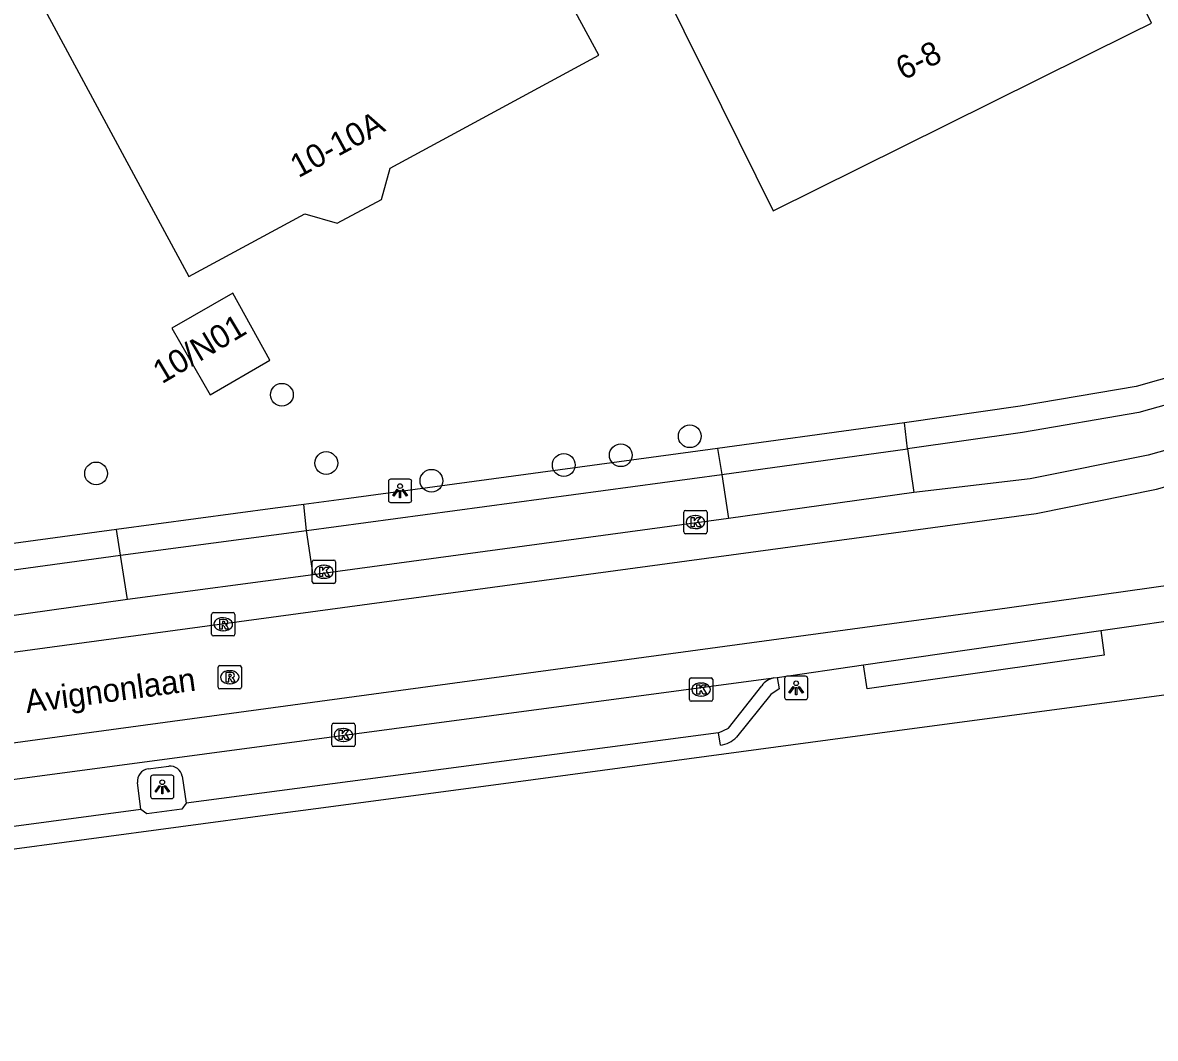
# Model space of a CAD drawing. Extents: x 158461 to 159795, y 387220 to 388672.
# Drawn here: x 158951.86 to 159000.45, y 387443.73 to 387487.32 of the extents above; entities that cross this region are included whole.
import ezdxf

# ---------------------------------------------------------------- set-up
doc = ezdxf.new("R2010")
doc.units = 0
for name, color, linetype in [('IMGEO_Boom', 7, 'Continuous'), ('IMGEO_Kolk', 7, 'Continuous'), ('IMGEO_Lichtpunt', 7, 'Continuous'), ('IMGEO_Openbare_ruimte_label', 7, 'Continuous'), ('IMGEO_Pand', 7, 'Continuous'), ('IMGEO_Pand_nummerreeks', 7, 'Continuous'), ('IMGEO_Rijbaan_lokaal_gesloten', 7, 'Continuous'), ('IMGEO_Rioolput', 7, 'Continuous'), ('IMGEO_Voetpad_open', 7, 'Continuous')]:
    doc.layers.add(name, color=color, linetype=linetype)

msp = doc.modelspace()

# ---------------------------------------------------------------- linework, layer by layer
at = {"layer": 'IMGEO_Boom'}
for centre in [(158962.978, 387471.352), (158980.475, 387469.57), (158977.518, 387468.756), (158964.883, 387468.42), (158975.07, 387468.337), (158955.008, 387467.974), (158969.396, 387467.66)]:
    msp.add_circle(centre, 0.489, dxfattribs=at)
at = {"layer": 'IMGEO_Kolk'}
for p, q in [((158980.218, 387465.462), (158980.218, 387466.314)), ((158980.293, 387466.388), (158981.145, 387466.388)), ((158981.219, 387466.314), (158981.219, 387465.462)), ((158980.706, 387466.168), (158980.731, 387466.168)), ((158981.145, 387465.388), (158980.293, 387465.388)), ((158980.729, 387465.608), (158980.704, 387465.608)), ((158964.356, 387464.254), (158965.208, 387464.254)), ((158964.281, 387463.328), (158964.281, 387464.18)), ((158964.769, 387464.034), (158964.794, 387464.034)), ((158965.282, 387464.18), (158965.282, 387463.328)), ((158964.792, 387463.474), (158964.767, 387463.474)), ((158965.208, 387463.254), (158964.356, 387463.254)), ((158980.462, 387458.273), (158980.462, 387459.125)), ((158980.537, 387459.199), (158981.389, 387459.199)), ((158980.95, 387458.979), (158980.975, 387458.979)), ((158981.463, 387459.125), (158981.463, 387458.273)), ((158980.973, 387458.419), (158980.948, 387458.419)), ((158981.389, 387458.199), (158980.537, 387458.199)), ((158965.119, 387456.324), (158965.119, 387457.176)), ((158965.194, 387457.25), (158966.046, 387457.25)), ((158965.607, 387457.03), (158965.632, 387457.03)), ((158966.12, 387457.176), (158966.12, 387456.324)), ((158965.63, 387456.47), (158965.605, 387456.47)), ((158966.046, 387456.25), (158965.194, 387456.25))]:
    msp.add_line(p, q, dxfattribs=at)
for points in [[(158980.218, 387465.462), (158980.218, 387466.314)], [(158980.293, 387466.388), (158981.145, 387466.388)], [(158981.219, 387466.314), (158981.219, 387465.462)], [(158980.539, 387466.088), (158980.662, 387466.088), (158980.662, 387465.937), (158980.792, 387466.088), (158980.956, 387466.088), (158980.81, 387465.937), (158980.963, 387465.688), (158980.811, 387465.688), (158980.726, 387465.852), (158980.662, 387465.785), (158980.662, 387465.688), (158980.539, 387465.688), (158980.539, 387466.088)], [(158981.145, 387465.388), (158980.293, 387465.388)], [(158964.356, 387464.254), (158965.208, 387464.254)], [(158964.281, 387463.328), (158964.281, 387464.18)], [(158964.602, 387463.954), (158964.725, 387463.954), (158964.725, 387463.803), (158964.855, 387463.954), (158965.019, 387463.954), (158964.873, 387463.803), (158965.026, 387463.554), (158964.874, 387463.554), (158964.789, 387463.718), (158964.725, 387463.651), (158964.725, 387463.554), (158964.602, 387463.554), (158964.602, 387463.954)], [(158965.282, 387464.18), (158965.282, 387463.328)], [(158965.208, 387463.254), (158964.356, 387463.254)], [(158980.462, 387458.273), (158980.462, 387459.125)], [(158980.537, 387459.199), (158981.389, 387459.199)], [(158980.783, 387458.899), (158980.906, 387458.899), (158980.906, 387458.748), (158981.036, 387458.899), (158981.2, 387458.899), (158981.054, 387458.748), (158981.207, 387458.499), (158981.055, 387458.499), (158980.97, 387458.663), (158980.906, 387458.596), (158980.906, 387458.499), (158980.783, 387458.499), (158980.783, 387458.899)], [(158981.463, 387459.125), (158981.463, 387458.273)], [(158981.389, 387458.199), (158980.537, 387458.199)], [(158965.119, 387456.324), (158965.119, 387457.176)], [(158965.194, 387457.25), (158966.046, 387457.25)], [(158965.44, 387456.95), (158965.563, 387456.95), (158965.563, 387456.799), (158965.693, 387456.95), (158965.857, 387456.95), (158965.711, 387456.799), (158965.864, 387456.55), (158965.712, 387456.55), (158965.627, 387456.714), (158965.563, 387456.647), (158965.563, 387456.55), (158965.44, 387456.55), (158965.44, 387456.95)], [(158966.12, 387457.176), (158966.12, 387456.324)], [(158966.046, 387456.25), (158965.194, 387456.25)]]:
    msp.add_lwpolyline(points, dxfattribs=at)
for centre, start, end in [((158980.295, 387466.312), 91.552, 178.448), ((158980.295, 387466.312), 91.552, 178.448), ((158981.143, 387466.312), 1.552, 88.448), ((158981.143, 387466.312), 1.552, 88.448), ((158980.295, 387465.464), 181.552, 268.448), ((158980.295, 387465.464), 181.552, 268.448), ((158981.143, 387465.464), 271.552, 358.448), ((158981.143, 387465.464), 271.552, 358.448), ((158964.358, 387464.178), 91.552, 178.448), ((158964.358, 387464.178), 91.552, 178.448), ((158965.206, 387464.178), 1.552, 88.448), ((158965.206, 387464.178), 1.552, 88.448), ((158964.358, 387463.33), 181.552, 268.448), ((158964.358, 387463.33), 181.552, 268.448), ((158965.206, 387463.33), 271.552, 358.448), ((158965.206, 387463.33), 271.552, 358.448), ((158980.539, 387459.123), 91.552, 178.448), ((158980.539, 387459.123), 91.552, 178.448), ((158981.387, 387459.123), 1.552, 88.448), ((158981.387, 387459.123), 1.552, 88.448), ((158980.539, 387458.275), 181.552, 268.448), ((158980.539, 387458.275), 181.552, 268.448), ((158981.387, 387458.275), 271.552, 358.448), ((158981.387, 387458.275), 271.552, 358.448), ((158965.196, 387457.174), 91.552, 178.448), ((158965.196, 387457.174), 91.552, 178.448), ((158966.044, 387457.174), 1.552, 88.448), ((158966.044, 387457.174), 1.552, 88.448), ((158965.196, 387456.326), 181.552, 268.448), ((158965.196, 387456.326), 181.552, 268.448), ((158966.044, 387456.326), 271.552, 358.448), ((158966.044, 387456.326), 271.552, 358.448)]:
    msp.add_arc(centre, 0.0765, start, end, dxfattribs=at)
for centre, major_axis, ratio, start_param, end_param in [((158980.705, 387465.888), (-0.387, 0.002), 0.722429, 4.712389, 7.853982), ((158980.73, 387465.888), (-0.39, 0.002), 0.717154, 1.570796, 4.712389), ((158964.768, 387463.754), (-0.387, 0.002), 0.722429, 4.712389, 7.853982), ((158964.793, 387463.754), (-0.39, 0.002), 0.717154, 1.570796, 4.712389), ((158980.949, 387458.699), (-0.387, 0.002), 0.722429, 4.712389, 7.853982), ((158980.974, 387458.699), (-0.39, 0.002), 0.717154, 1.570796, 4.712389), ((158965.606, 387456.75), (-0.387, 0.002), 0.722429, 4.712389, 7.853982), ((158965.631, 387456.75), (-0.39, 0.002), 0.717154, 1.570796, 4.712389)]:
    msp.add_ellipse(centre, major_axis=major_axis, ratio=ratio, start_param=start_param, end_param=end_param, dxfattribs=at)
at = {"layer": 'IMGEO_Lichtpunt'}
for p, q in [((158967.55, 387467.632), (158967.55, 387466.825)), ((158967.55, 387467.632), (158967.55, 387466.825)), ((158968.452, 387467.727), (158967.644, 387467.727)), ((158968.452, 387467.727), (158967.644, 387467.727)), ((158968.546, 387466.825), (158968.546, 387467.632)), ((158968.546, 387466.825), (158968.546, 387467.632)), ((158967.644, 387466.731), (158968.452, 387466.731)), ((158967.644, 387466.731), (158968.452, 387466.731)), ((158984.541, 387459.172), (158984.541, 387458.365)), ((158984.541, 387459.172), (158984.541, 387458.365)), ((158985.443, 387459.267), (158984.635, 387459.267)), ((158985.443, 387459.267), (158984.635, 387459.267)), ((158985.537, 387458.365), (158985.537, 387459.172)), ((158985.537, 387458.365), (158985.537, 387459.172)), ((158984.635, 387458.271), (158985.443, 387458.271)), ((158984.635, 387458.271), (158985.443, 387458.271)), ((158958.252, 387455.019), (158957.444, 387455.019)), ((158958.252, 387455.019), (158957.444, 387455.019)), ((158957.35, 387454.924), (158957.35, 387454.117)), ((158957.35, 387454.924), (158957.35, 387454.117)), ((158958.346, 387454.117), (158958.346, 387454.924)), ((158958.346, 387454.117), (158958.346, 387454.924)), ((158957.444, 387454.023), (158958.252, 387454.023)), ((158957.444, 387454.023), (158958.252, 387454.023))]:
    msp.add_line(p, q, dxfattribs=at)
for points in [[(158967.924, 387467.296), (158967.963, 387467.268), (158967.775, 387467.006), (158967.737, 387467.033), (158967.924, 387467.296)], [(158968.026, 387467.248), (158968.073, 387467.248), (158968.073, 387466.926), (158968.026, 387466.926), (158968.026, 387467.248)], [(158968.136, 387467.268), (158968.174, 387467.295), (158968.361, 387467.033), (158968.322, 387467.005), (158968.136, 387467.268)], [(158984.915, 387458.836), (158984.954, 387458.808), (158984.766, 387458.546), (158984.728, 387458.573), (158984.915, 387458.836)], [(158985.017, 387458.788), (158985.064, 387458.788), (158985.064, 387458.466), (158985.017, 387458.466), (158985.017, 387458.788)], [(158985.127, 387458.808), (158985.165, 387458.835), (158985.352, 387458.573), (158985.313, 387458.545), (158985.127, 387458.808)], [(158957.724, 387454.588), (158957.763, 387454.56), (158957.575, 387454.298), (158957.537, 387454.325), (158957.724, 387454.588)], [(158957.826, 387454.54), (158957.873, 387454.54), (158957.873, 387454.218), (158957.826, 387454.218), (158957.826, 387454.54)], [(158957.936, 387454.56), (158957.974, 387454.587), (158958.161, 387454.325), (158958.122, 387454.297), (158957.936, 387454.56)]]:
    msp.add_lwpolyline(points, dxfattribs=at)
for centre in [(158968.049, 387467.43), (158985.04, 387458.97), (158957.849, 387454.722)]:
    msp.add_circle(centre, 0.0994, dxfattribs=at)
for centre, start, end in [((158967.644, 387467.632), 90, 180), ((158967.644, 387467.632), 90, 180), ((158968.452, 387467.632), 0, 90), ((158968.452, 387467.632), 0, 90), ((158967.644, 387466.825), 180, 270), ((158967.644, 387466.825), 180, 270), ((158968.452, 387466.825), 270, 0), ((158968.452, 387466.825), 270, 360), ((158984.635, 387459.172), 90, 180), ((158984.635, 387459.172), 90, 180), ((158985.443, 387459.172), 0, 90), ((158985.443, 387459.172), 0, 90), ((158984.635, 387458.365), 180, 270), ((158984.635, 387458.365), 180, 270), ((158985.443, 387458.365), 270, 0), ((158985.443, 387458.365), 270, 360), ((158957.444, 387454.924), 90, 180), ((158957.444, 387454.924), 90, 180), ((158958.252, 387454.924), 0, 90), ((158958.252, 387454.924), 0, 90), ((158957.444, 387454.117), 180, 270), ((158957.444, 387454.117), 180, 270), ((158958.252, 387454.117), 270, 0), ((158958.252, 387454.117), 270, 360)]:
    msp.add_arc(centre, 0.0946, start, end, dxfattribs=at)
at = {"layer": 'IMGEO_Pand'}
for points in [[(158984.056, 387479.244), (158991.492, 387482.938), (158999.436, 387486.885), (159000.277, 387487.303), (158995.372, 387497.142), (158990.094, 387494.523), (158987.376, 387500), (158985.203, 387504.38), (158989.836, 387506.679), (158985.238, 387515.754), (158992.061, 387519.174), (158984.985, 387533.29), (158980.516, 387531.05), (158962.745, 387522.141), (158973.745, 387500), (158981.832, 387483.722), (158984.056, 387479.244)], [(158968.969, 387500), (158967.424, 387502.861), (158971.237, 387504.915), (158969.01, 387509.392), (158962.85, 387521.765), (158940.917, 387509.894), (158946.261, 387500), (158956.618, 387480.826), (158958.994, 387476.426), (158963.968, 387479.115), (158965.346, 387478.718), (158967.249, 387479.732), (158967.629, 387481.073), (158976.57, 387485.924), (158974.195, 387490.324), (158968.969, 387500)], [(158959.903, 387471.348), (158962.469, 387472.84), (158960.868, 387475.711), (158958.261, 387474.212), (158959.903, 387471.348)]]:
    msp.add_lwpolyline(points, dxfattribs=at)
at = {"layer": 'IMGEO_Rijbaan_lokaal_gesloten'}
for points in [[(158911.727, 387456.43), (158911.961, 387454.948), (158995.33, 387466.262), (159000.491, 387467.294), (159008.396, 387469.517), (159010.601, 387470.186), (159013.378, 387471.157), (159016.309, 387472.364), (159018.744, 387473.535), (159024.654, 387476.829), (159125.668, 387538.733), (159126.573, 387539.372), (159127.481, 387540.337), (159128.138, 387541.384), (159128.387, 387541.954), (159128.698, 387543.022), (159128.794, 387543.65), (159128.83, 387544.305), (159128.678, 387545.688), (159128.209, 387547.02)], [(159007.975, 387470.957), (159000.141, 387468.754), (158995.082, 387467.743), (158990.085, 387467.153)], [(158990.085, 387467.153), (158982.134, 387466.045)], [(158982.134, 387466.045), (158964.317, 387463.627)], [(159004.35, 387463.642), (158994.092, 387462.187), (158912.567, 387451.122), (158912.798, 387449.665)], [(158964.317, 387463.627), (158956.353, 387462.566)], [(158956.353, 387462.566), (158938.803, 387460.084)], [(158998.105, 387461.227), (159002.493, 387461.865)], [(158987.935, 387459.762), (158998.105, 387461.227)], [(158984.232, 387459.222), (158987.935, 387459.762)], [(158915, 387449.968), (158984.066, 387459.2)], [(158984.066, 387459.2), (158984.232, 387459.222)]]:
    msp.add_lwpolyline(points, dxfattribs=at)
at = {"layer": 'IMGEO_Rioolput'}
for p, q in [((158959.965, 387461.074), (158959.965, 387461.926)), ((158960.04, 387462), (158960.892, 387462)), ((158960.966, 387461.926), (158960.966, 387461.074)), ((158960.453, 387461.78), (158960.478, 387461.78)), ((158960.892, 387461), (158960.04, 387461)), ((158960.476, 387461.22), (158960.451, 387461.22)), ((158960.244, 387458.801), (158960.244, 387459.653)), ((158960.319, 387459.727), (158961.171, 387459.727)), ((158960.732, 387459.507), (158960.757, 387459.507)), ((158961.245, 387459.653), (158961.245, 387458.801)), ((158960.755, 387458.947), (158960.73, 387458.947)), ((158961.171, 387458.727), (158960.319, 387458.727))]:
    msp.add_line(p, q, dxfattribs=at)
for points in [[(158959.965, 387461.074), (158959.965, 387461.926)], [(158960.04, 387462), (158960.892, 387462)], [(158960.966, 387461.926), (158960.966, 387461.074)], [(158960.554, 387461.698), (158960.302, 387461.7), (158960.302, 387461.3)], [(158960.302, 387461.3), (158960.426, 387461.3), (158960.426, 387461.462), (158960.437, 387461.462)], [(158960.48, 387461.619), (158960.426, 387461.619), (158960.426, 387461.538)], [(158960.426, 387461.538), (158960.478, 387461.538)], [(158960.484, 387461.433), (158960.555, 387461.3), (158960.695, 387461.3), (158960.63, 387461.426)], [(158960.892, 387461), (158960.04, 387461)], [(158960.244, 387458.801), (158960.244, 387459.653)], [(158960.319, 387459.727), (158961.171, 387459.727)], [(158960.833, 387459.425), (158960.581, 387459.427), (158960.581, 387459.027)], [(158961.245, 387459.653), (158961.245, 387458.801)], [(158960.581, 387459.027), (158960.705, 387459.027), (158960.705, 387459.189), (158960.716, 387459.189)], [(158960.759, 387459.346), (158960.705, 387459.346), (158960.705, 387459.265)], [(158960.705, 387459.265), (158960.757, 387459.265)], [(158960.763, 387459.16), (158960.834, 387459.027), (158960.974, 387459.027), (158960.909, 387459.153)], [(158961.171, 387458.727), (158960.319, 387458.727)]]:
    msp.add_lwpolyline(points, dxfattribs=at)
for centre, radius, start, end in [((158960.042, 387461.924), 0.0765, 91.552, 178.448), ((158960.042, 387461.924), 0.0765, 91.552, 178.448), ((158960.89, 387461.924), 0.0765, 1.552, 88.448), ((158960.89, 387461.924), 0.0765, 1.552, 88.448), ((158960.436, 387461.409), 0.0533, 26.0293, 88.6989), ((158960.462, 387461.727), 0.19, 274.7715, 282.9687), ((158960.486, 387461.523), 0.0964, 77.0061, 93.1865), ((158960.5, 387461.58), 0.0378, 276.6634, 79.6772), ((158960.553, 387461.588), 0.109, 350.3612, 89.416), ((158960.551, 387461.588), 0.112, 277.5842, 350.9817), ((158960.535, 387461.373), 0.108, 29.5134, 73.7905), ((158960.042, 387461.076), 0.0765, 181.552, 268.448), ((158960.042, 387461.076), 0.0765, 181.552, 268.448), ((158960.89, 387461.076), 0.0765, 271.552, 358.448), ((158960.89, 387461.076), 0.0765, 271.552, 358.448), ((158960.321, 387459.651), 0.0765, 91.552, 178.448), ((158960.321, 387459.651), 0.0765, 91.552, 178.448), ((158960.832, 387459.315), 0.109, 350.3612, 89.416), ((158961.169, 387459.651), 0.0765, 1.552, 88.448), ((158961.169, 387459.651), 0.0765, 1.552, 88.448), ((158960.715, 387459.136), 0.0533, 26.0293, 88.6989), ((158960.741, 387459.454), 0.19, 274.7715, 282.9687), ((158960.765, 387459.25), 0.0964, 77.0061, 93.1865), ((158960.779, 387459.307), 0.0378, 276.6634, 79.6772), ((158960.83, 387459.315), 0.112, 277.5842, 350.9817), ((158960.814, 387459.1), 0.108, 29.5134, 73.7905), ((158960.321, 387458.803), 0.0765, 181.552, 268.448), ((158960.321, 387458.803), 0.0765, 181.552, 268.448), ((158961.169, 387458.803), 0.0765, 271.552, 358.448), ((158961.169, 387458.803), 0.0765, 271.552, 358.448)]:
    msp.add_arc(centre, radius, start, end, dxfattribs=at)
for centre, major_axis, ratio, start_param, end_param in [((158960.452, 387461.5), (-0.387, 0.002), 0.722429, 4.712389, 7.853982), ((158960.477, 387461.5), (-0.39, 0.002), 0.717154, 1.570796, 4.712389), ((158960.731, 387459.227), (-0.387, 0.002), 0.722429, 4.712389, 7.853982), ((158960.756, 387459.227), (-0.39, 0.002), 0.717154, 1.570796, 4.712389)]:
    msp.add_ellipse(centre, major_axis=major_axis, ratio=ratio, start_param=start_param, end_param=end_param, dxfattribs=at)
at = {"layer": 'IMGEO_Voetpad_open'}
for points in [[(159006.133, 387473.558), (158999.62, 387471.71), (158994.651, 387470.867), (158989.691, 387470.147)], [(159006.462, 387472.482), (158999.747, 387470.59), (158994.756, 387469.734), (158989.819, 387469.025)], [(158989.691, 387470.147), (158988.546, 387469.989), (158981.668, 387469.041)], [(158989.819, 387469.025), (158989.691, 387470.147)], [(158981.668, 387469.041), (158965.858, 387466.905), (158963.921, 387466.644)], [(158981.668, 387469.041), (158981.846, 387467.928)], [(158981.846, 387467.928), (158989.819, 387469.025)], [(158989.819, 387469.025), (158990.085, 387467.153)], [(158964.041, 387465.524), (158981.846, 387467.928)], [(158981.846, 387467.928), (158982.134, 387466.045)], [(158963.921, 387466.644), (158962.696, 387466.48), (158955.888, 387465.567)], [(158964.041, 387465.524), (158963.921, 387466.644)], [(158955.888, 387465.567), (158938.394, 387463.195)], [(158956.056, 387464.46), (158955.888, 387465.567)], [(158956.056, 387464.46), (158964.041, 387465.524)], [(158964.317, 387463.627), (158964.041, 387465.524)], [(158941.246, 387462.44), (158956.056, 387464.46)], [(158956.353, 387462.566), (158956.056, 387464.46)], [(158998.105, 387461.227), (158998.258, 387460.18), (158988.093, 387458.727), (158987.935, 387459.762)], [(159004.113, 387458.902), (158999.01, 387458.217), (158989.379, 387456.925), (158973.012, 387454.73), (158964.768, 387453.624), (158962.694, 387453.346), (158918.158, 387447.372), (158913.387, 387446.696), (158913.533, 387445.59), (158900.447, 387443.729)], [(158984.232, 387459.222), (158984.31, 387458.727), (158983.949, 387458.486), (158982.479, 387456.656)], [(158981.712, 387456.848), (158982.136, 387457.045), (158983.568, 387458.866)], [(158981.712, 387456.848), (158958.877, 387453.822)], [(158981.79, 387456.313), (158981.712, 387456.848)], [(158957.236, 387455.3), (158958.135, 387455.409)], [(158956.929, 387453.557), (158956.787, 387454.706)], [(158958.698, 387454.987), (158958.877, 387453.822)], [(158956.929, 387453.557), (158918.018, 387448.348)], [(158958.877, 387453.822), (158958.684, 387453.568), (158957.191, 387453.368), (158956.929, 387453.557)]]:
    msp.add_lwpolyline(points, dxfattribs=at)
for centre, radius, start, end in [((158984.265, 387458.365), 0.858, 103.3982, 144.3), ((158981.608, 387457.543), 1.244, 278.438, 314.4923), ((158957.324, 387454.767), 0.54, 99.3433, 186.486), ((158958.193, 387454.899), 0.513, 9.8302, 96.4626)]:
    msp.add_arc(centre, radius, start, end, dxfattribs=at)

# ---------------------------------------------------------------- texts
at = {"layer": 'IMGEO_Openbare_ruimte_label'}
msp.add_text('Avignonlaan', height=1, rotation=7.5871, dxfattribs=at).set_placement((158952.03, 387457.687))
at = {"layer": 'IMGEO_Pand_nummerreeks'}
for s, rotation, p in [('6-8', 26.4182, (158989.64, 387484.832)), ('10-10A', 28.4817, (158963.688, 387480.641)), ('10/N01', 30.7932, (158957.834, 387471.796))]:
    msp.add_text(s, height=1, rotation=rotation, dxfattribs=at).set_placement(p)

doc.saveas('drawing.dxf')
